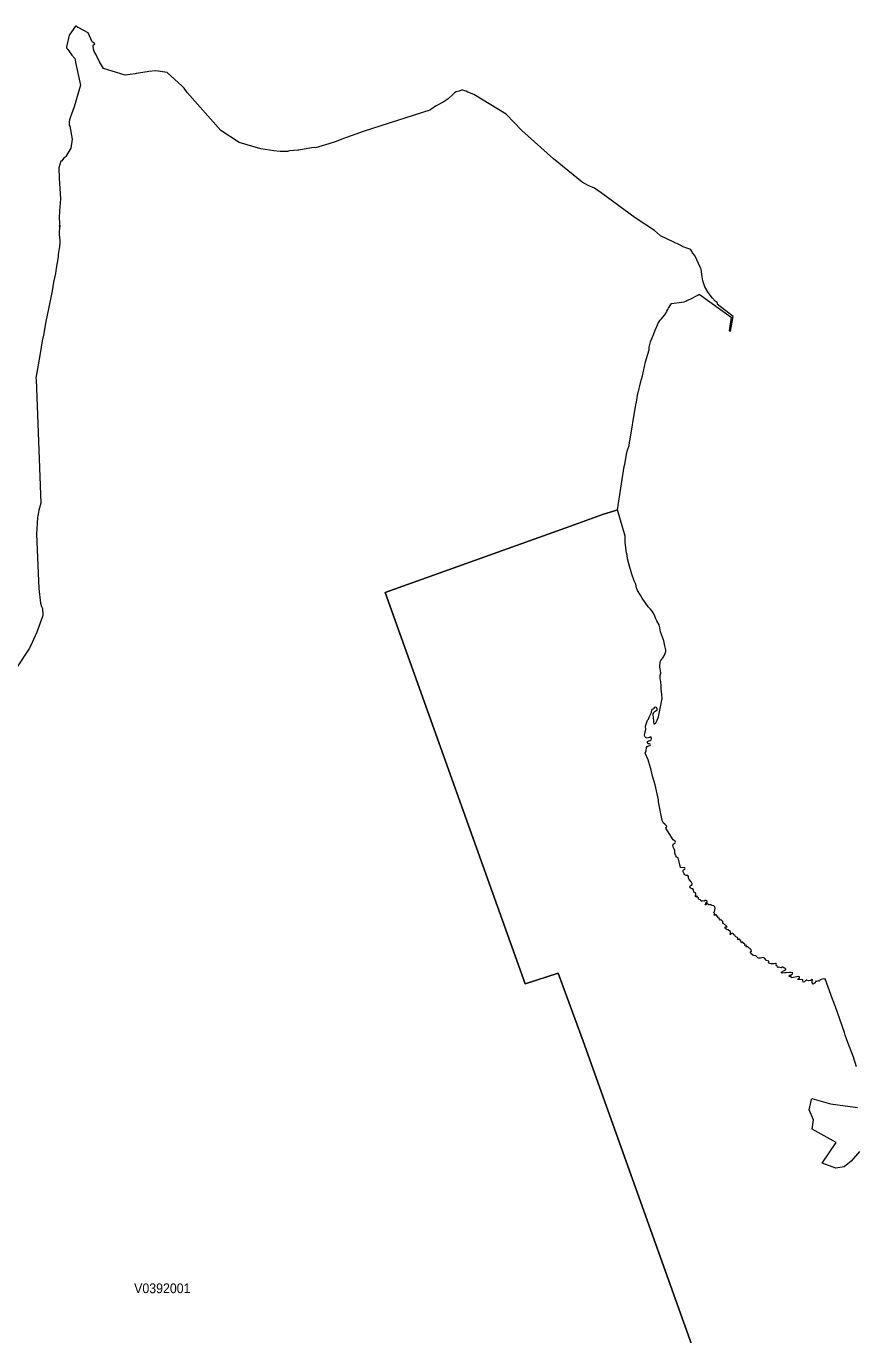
# Model space of a CAD drawing. Extents: x 369010 to 735936, y 6377141 to 6616555.
# Drawn here: x 418337 to 426855, y 6537827 to 6551278 of the extents above; entities that cross this region are included whole.
import ezdxf
from ezdxf.enums import TextEntityAlignment as Align

# ---------------------------------------------------------------- set-up
doc = ezdxf.new("R2010")
doc.units = 0
doc.header["$LTSCALE"] = 40
doc.layers.add('3', color=7, linetype='Continuous', lineweight=13)
doc.layers.add('4', color=7, linetype='Continuous')

msp = doc.modelspace()

# ---------------------------------------------------------------- linework, layer by layer
at = {"layer": '3'}
for points in [[(425061.11, 6549027.48), (424988.46, 6549062.57), (424857.54, 6549123.97), (424795.98, 6549177.76), (424596.05, 6549308.34), (424247.33, 6549563.38), (424177.82, 6549611.54), (424113.44, 6549639.68), (424052.7, 6549676.09), (423759.59, 6549914.58), (423431.23, 6550204.38), (423272.35, 6550374.02), (422937.7, 6550575.11), (422876.46, 6550599.6), (422858.59, 6550608.38), (422822.34, 6550620.95), (422811.75, 6550620.95), (422788.08, 6550611.52), (422755.81, 6550601.59), (422741.41, 6550593.65), (422727.51, 6550578.09), (422674.88, 6550531.75), (422622.91, 6550497.98), (422544.46, 6550454.46), (422506.56, 6550427.81), (422487.03, 6550415.4), (421812.77, 6550198.26), (421629.72, 6550133.05), (421598.94, 6550123.45), (421525.45, 6550092), (421448.82, 6550067.01), (421310.96, 6550028.95), (421302.68, 6550029.77), (421269.25, 6550025.8), (421138.67, 6550003.95), (421129.24, 6550003.95), (421047.97, 6549996.01), (421035.56, 6549993.2), (421024.14, 6549989.89), (421008.42, 6549989.39), (420950, 6549990.71), (420883.79, 6549995.35), (420749.57, 6550018.19), (420527.3, 6550083.89), (420337.13, 6550205.54), (419991.06, 6550597.45), (419962.43, 6550642.3), (419941.91, 6550661.17), (419785.84, 6550800.53), (419671.81, 6550817.57), (419596.67, 6550813.27), (419580.95, 6550807.81), (419468.9, 6550791.75), (419458.47, 6550786.46), (419354.54, 6550775.7), (419131.77, 6550844.22), (419089.9, 6550911.74), (419052.33, 6550989.37), (419035.94, 6551019.16), (419030.31, 6551042), (419025.68, 6551078.57), (419030.98, 6551087.01), (419043.39, 6551097.11), (419025.68, 6551109.36), (419016.74, 6551117.96), (418973.55, 6551208.66), (418878.05, 6551262.61), (418869.44, 6551265.26), (418851.07, 6551278), (418845.61, 6551276.85), (418778.75, 6551186.15), (418753.59, 6551064.67), (418753.26, 6551057.22), (418756.9, 6551046.8), (418765.84, 6551039.35), (418775.27, 6551024.12), (418805.73, 6550981.09), (418837.01, 6550945.67), (418842.47, 6550931.11), (418843.46, 6550906.12), (418897.41, 6550672.43), (418831.71, 6550449.33), (418805.06, 6550372.2), (418792.32, 6550346.55), (418782.39, 6550314.44), (418778.09, 6550292.76), (418780.57, 6550260.65), (418787.69, 6550249.23), (418808.87, 6550115.84), (418795.46, 6550025.14), (418745.65, 6549938.25), (418740.35, 6549935.44), (418734.39, 6549928.32), (418728.43, 6549927.66), (418714.04, 6549909.29), (418700.8, 6549890.25), (418693.35, 6549890.25), (418672.99, 6549820.41), (418676.14, 6549716.97), (418690.53, 6549502.97)], [(418690.53, 6549502.97), (418680.94, 6549379.67), (418678.12, 6549302.88), (418680.27, 6549260.68), (418684.08, 6549213.34), (418681.6, 6549229.07), (418676.3, 6549139.69), (418678.45, 6549101.79), (418681.93, 6549086.07), (418682.76, 6549049.66), (418680.94, 6549013.74), (418667.03, 6548930.66), (418665.54, 6548908.48), (418644.86, 6548789.98), (418637.74, 6548735.86), (418618.87, 6548647.98), (418612.09, 6548602.14), (418603.98, 6548558.28), (418567.23, 6548371.75), (418541.08, 6548241.17), (418514.27, 6548101.82), (418501.53, 6548044.55), (418479.85, 6547914.96), (418436.98, 6547661.58), (418438.64, 6547648.01), (418487.63, 6546374.29), (418466.28, 6546301.96), (418460.98, 6546260.59), (418452.87, 6546226.82), (418443.11, 6546056.19), (418468.43, 6545496.78), (418483.16, 6545347.5), (418494.58, 6545312.91), (418506.16, 6545293.88), (418508.98, 6545226.68), (418505.83, 6545211.12), (418448.57, 6545047.94), (418413.48, 6544974.62), (418400.57, 6544943.5), (418372.6, 6544885.74), (418244.83, 6544693.26)], [(425600.49, 6536542.36), (424061.64, 6540845.46), (423806.93, 6541545.87), (423467.15, 6541434.49), (422029.25, 6545457.73), (423933.2, 6546139.93), (424272.82, 6546261.91), (424374.6, 6546292.36), (424415.81, 6546307.59), (424483.51, 6546751.47), (424490.62, 6546774.97), (424512.63, 6546894.63), (424519.09, 6546921.61), (424535.31, 6546969.11), (424539.28, 6547000.39), (424545.4, 6547034.65), (424597.37, 6547349.44), (424607.14, 6547404.55), (424609.62, 6547412.49), (424622.36, 6547481.34), (424659.27, 6547639.4), (424663.41, 6547649.16), (424671.19, 6547684.09), (424702.63, 6547827.58), (424728.95, 6547906.36), (424740.2, 6547951.37), (424741.36, 6547980.01), (424756.59, 6548034.29), (424770.82, 6548075.01), (424787.87, 6548116.38), (424801.94, 6548154.12), (424815.51, 6548184.4), (424820.8, 6548191.69), (424834.87, 6548225.95), (424855.23, 6548255.41), (424866.32, 6548266.16), (424901.07, 6548310.35), (424918.45, 6548337.83), (424922.42, 6548348.91), (424932.35, 6548367.45), (424941.12, 6548378.21), (424971.91, 6548427.2), (425099.51, 6548444.58), (425118.54, 6548451.69), (425129.3, 6548458.15), (425151.98, 6548467.75), (425163.23, 6548471.39), (425241.51, 6548511.94), (425255.09, 6548522.36), (425584.77, 6548287.35), (425562.43, 6548147.83), (425578.81, 6548144.19), (425603.8, 6548293.14), (425439.62, 6548421.41), (425443.93, 6548423.56), (425444.59, 6548428.36), (425439.46, 6548436.96), (425421.42, 6548451.86), (425391.46, 6548483.97), (425349.09, 6548541.06), (425313.01, 6548598), (425293.48, 6548659.07), (425285.7, 6548700.28), (425276.1, 6548779.23), (425270.48, 6548795.11), (425209.57, 6548919.57), (425185.57, 6548948.2), (425182.1, 6548958.14), (425168.53, 6548979.15), (425159.75, 6548985.28), (425127.15, 6548996.37), (425090.24, 6549008.78), (425061.11, 6549027.48)], [(424415.81, 6546307.59), (424374.6, 6546292.36), (424272.82, 6546261.91), (423933.2, 6546139.93), (422029.25, 6545457.73), (423467.15, 6541434.49), (423806.93, 6541545.87), (424061.64, 6540845.46), (425600.49, 6536542.36), (426160.06, 6535027.83), (425074.19, 6534636.25), (425765.33, 6532609.98), (424859.86, 6532281.79), (424104.67, 6532007.05), (423793.52, 6531567.14), (423578.53, 6531267.41), (424524.72, 6529994.03), (424983.49, 6528828.21), (426261.85, 6529304.37), (426404.84, 6529356.34), (426607.91, 6529430.15), (427110.22, 6529610.72)], [(424844.3, 6545123.41), (424819.81, 6545165.94), (424810.04, 6545185.8), (424804.75, 6545203.68), (424799.12, 6545212.61), (424789.19, 6545237.94), (424771.48, 6545266.73), (424756.09, 6545285.93), (424730.93, 6545311.25), (424668.04, 6545399.3), (424652.15, 6545428.1), (424621.37, 6545477.92), (424611.27, 6545504.23), (424602.83, 6545541.31), (424587.28, 6545577.88), (424563.61, 6545644.08), (424530.67, 6545752.82), (424518.26, 6545802.97), (424513.96, 6545840.87), (424508.5, 6545865.36), (424496.25, 6545970.95), (424496.25, 6546036.82), (424415.81, 6546307.59)], [(425005.67, 6542805.52), (424995.57, 6542828.86), (424991.77, 6542833), (424986.97, 6542844.58), (424985.31, 6542862.13), (424988.13, 6542868.91), (425008.15, 6542883.15), (425010.97, 6542890.76), (425007.82, 6542901.02), (424999.71, 6542908.63), (424987.47, 6542915.75), (424912.66, 6543033.26), (424920.77, 6543044.84), (424923.41, 6543055.6), (424902.23, 6543075.96), (424888.16, 6543085.06), (424873.6, 6543112.2), (424838.51, 6543304.52), (424836.36, 6543327.03), (424803.09, 6543480.78), (424776.45, 6543568.83), (424763.21, 6543630.56), (424754.27, 6543654.39), (424732.75, 6543736.98), (424701.81, 6543805.33), (424711.24, 6543830.99), (424715.38, 6543865.25), (424720.01, 6543873.02), (424730.11, 6543880.64), (424738.38, 6543880.31), (424751.95, 6543883.78), (424756.09, 6543891.56), (424752.78, 6543898.68), (424743.18, 6543902.32), (424733.58, 6543902.98), (424726.13, 6543906.13), (424722.66, 6543915.06), (424725.8, 6543925.32), (424734.57, 6543931.61), (424752.61, 6543934.92), (424761.72, 6543943.2), (424765.36, 6543956.77), (424763.04, 6543967.2), (424758.08, 6543971.83), (424739.71, 6543967.86), (424722.49, 6543958.09), (424712.07, 6543961.57), (424704.95, 6543967.53), (424697.01, 6543979.11), (424695.02, 6543988.55), (424697.34, 6544010.89), (424707.93, 6544049.62), (424704.45, 6544082.72), (424725.8, 6544146.44), (424733.09, 6544153.89), (424745.5, 6544182.68), (424764.03, 6544223.73), (424768.01, 6544252.03), (424772.31, 6544256.83), (424782.74, 6544260.3), (424791.51, 6544266.76), (424800.11, 6544278.34), (424807.23, 6544280.66), (424814.18, 6544278.01), (424819.64, 6544262.29), (424818.49, 6544244.91), (424804.58, 6544232.5), (424793, 6544226.54), (424784.23, 6544218.6), (424779.1, 6544209.33), (424777.94, 6544193.11), (424783.9, 6544179.04), (424785.55, 6544126.08), (424789.52, 6544108.7), (424794.82, 6544106.22), (424810.87, 6544116.15), (424824.28, 6544143.95), (424836.53, 6544177.88), (424873.93, 6544368.05), (424870.62, 6544409.42), (424864.66, 6544466.03), (424864.83, 6544495.32), (424860.69, 6544541.99), (424855.23, 6544570.29), (424852.91, 6544603.39), (424859.7, 6544629.38), (424858.54, 6544655.53), (424855.39, 6544668.27), (424852.58, 6544693.76), (424854.07, 6544742.75), (424860.69, 6544757.64), (424883.36, 6544786.28), (424898.92, 6544812.92), (424913.48, 6544850.82), (424914.31, 6544868.7), (424903.89, 6544907.76), (424892.8, 6544959.89), (424856.88, 6545053.23), (424851.59, 6545094.61), (424844.3, 6545123.41)], [(425537.6, 6541997.53), (425527.67, 6541999.19), (425522.04, 6542016.57), (425526.35, 6542019.38), (425534.29, 6542017.06), (425542.07, 6542019.55), (425543.89, 6542022.19), (425537.1, 6542028.98), (425505.16, 6542055.29), (425498.38, 6542056.45), (425500.03, 6542067.21), (425499.2, 6542074.33), (425484.47, 6542090.71), (425479.67, 6542094.35), (425472.72, 6542090.38), (425463.95, 6542100.31), (425459.65, 6542108.59), (425455.18, 6542113.55), (425430.02, 6542142.18), (425421.58, 6542146.98), (425416.78, 6542141.36), (425410.49, 6542141.36), (425409.17, 6542147.65), (425412.48, 6542152.94), (425412.48, 6542160.06), (425404.37, 6542166.35), (425405.2, 6542171.97), (425411.32, 6542174.79), (425415.95, 6542186.7), (425416.12, 6542196.63), (425419.26, 6542207.56), (425419.6, 6542216.66), (425412.48, 6542230.89), (425406.69, 6542237.02), (425389.14, 6542239), (425382.69, 6542244.63), (425373.92, 6542248.44), (425367.63, 6542246.45), (425356.04, 6542247.44), (425348.59, 6542252.91), (425339.66, 6542255.72), (425332.54, 6542252.91), (425324.6, 6542244.96), (425318.31, 6542246.12), (425319.3, 6542252.08), (425324.6, 6542259.69), (425324.1, 6542267.3), (425326.25, 6542270.95), (425331.88, 6542269.62), (425338.5, 6542271.61), (425336.84, 6542279.72), (425323.77, 6542289.48), (425316.49, 6542292.79), (425307.22, 6542285.68), (425293.65, 6542288.32), (425287.03, 6542284.68), (425275.77, 6542285.68), (425270.15, 6542298.42), (425254.26, 6542302.39), (425247.47, 6542309.51), (425247.8, 6542317.45), (425239.03, 6542325.73), (425233.4, 6542336.15), (425229.27, 6542334.5), (425222.48, 6542326.56), (425218.18, 6542334.17), (425220.99, 6542358.5), (425216.69, 6542369.75), (425201.96, 6542377.7), (425198.32, 6542399.21), (425190.04, 6542409.97), (425181.77, 6542409.47), (425163.06, 6542421.06), (425160.25, 6542430.16), (425161.74, 6542439.26), (425165.88, 6542444.23), (425183.26, 6542455.32), (425183.42, 6542465.74), (425177.3, 6542479.15), (425152.97, 6542505.8), (425147.18, 6542519.04), (425147.34, 6542538.24), (425137.25, 6542547.01), (425122.19, 6542548.83), (425107.79, 6542555.61), (425100.34, 6542565.21), (425089.58, 6542587.06), (425089.42, 6542599.8), (425094.22, 6542606.75), (425106.63, 6542613.87), (425110.27, 6542621.48), (425107.95, 6542627.77), (425102.32, 6542628.6), (425062.6, 6542628.93), (425040.1, 6542729.89), (425027.02, 6542737.01), (425014.61, 6542750.41), (425006.99, 6542766.47), (425004.51, 6542778.05), (425005.67, 6542805.52)], [(426302.56, 6541478.51), (426272.44, 6541476.53), (426269.96, 6541482.32), (426285.84, 6541494.4), (426287.83, 6541498.7), (426285.02, 6541505.82), (426274.26, 6541509.96), (426209.22, 6541497.05), (426197.96, 6541509.13), (426181.41, 6541510.62), (426185.22, 6541523.03), (426194.82, 6541524.69), (426211.53, 6541534.95), (426217.16, 6541547.86), (426201.93, 6541551.83), (426192, 6541550.84), (426183.89, 6541552.49), (426149.63, 6541548.85), (426137.55, 6541546.2), (426107.76, 6541545.71), (426102.3, 6541547.69), (426101.8, 6541558.95), (426113.72, 6541562.59), (426117.86, 6541567.22), (426131.76, 6541572.52), (426138.55, 6541577.65), (426145.66, 6541577.65), (426147.32, 6541586.09), (426134.57, 6541595.19), (426125.97, 6541597.84), (426116.86, 6541604.79), (426107.93, 6541605.62), (426099.65, 6541599.17), (426083.6, 6541603.14), (426071.68, 6541604.3), (426066.22, 6541601.48), (426061.25, 6541604.3), (426057.45, 6541618.69), (426048.18, 6541623.49), (426046.69, 6541629.78), (426050.66, 6541637.07), (426048.51, 6541643.02), (426040.73, 6541644.68), (426024.51, 6541640.87), (425995.38, 6541640.54), (425971.55, 6541646.5), (425967.08, 6541654.11), (425972.38, 6541660.57), (425970.39, 6541666.03), (425947.39, 6541673.64), (425927.36, 6541697.64), (425913.13, 6541705.09), (425900.72, 6541703.1), (425885.16, 6541696.81), (425866.29, 6541697.64), (425856.86, 6541701.45), (425836.83, 6541721.47), (425816.81, 6541724.95), (425807.04, 6541728.92), (425786.52, 6541747.46), (425782.88, 6541756.06), (425782.55, 6541764.5), (425785.19, 6541767.32), (425791.65, 6541767.32), (425793.14, 6541770.96), (425789.99, 6541783.7), (425779.57, 6541793.96), (425770.46, 6541799.92), (425754.91, 6541814.65), (425741.34, 6541814.98), (425739.52, 6541818.95), (425743.49, 6541827.06), (425739.52, 6541830.54), (425724.79, 6541828.22), (425723.96, 6541841.3), (425714.19, 6541848.58), (425704.43, 6541861.32), (425700.13, 6541862.15), (425691.02, 6541855.7), (425681.09, 6541881.68), (425674.14, 6541889.62), (425667.85, 6541892.27), (425655.44, 6541886.48), (425651.3, 6541890.78), (425651.3, 6541905.84), (425627.8, 6541921.73), (425621.35, 6541933.32), (425611.08, 6541937.79), (425606.62, 6541944.24), (425596.35, 6541953.34), (425588.08, 6541951.03), (425578.81, 6541941.76), (425573.35, 6541940.6), (425571.2, 6541944.9), (425576.33, 6541952.02), (425578.98, 6541960.96), (425572.52, 6541971.71), (425555.14, 6541991.08), (425540.74, 6541990.75), (425537.6, 6541997.53)], [(426873.71, 6540581.48), (426841.11, 6540679.46), (426784.01, 6540830.73), (426757.53, 6540908.52), (426748.1, 6540933.84), (426655.91, 6541198.15), (426626.95, 6541275.94), (426552.14, 6541484.31), (426545.19, 6541483.64), (426537.08, 6541484.8), (426508.61, 6541479.34), (426494.21, 6541472.89), (426491.9, 6541463.78), (426485.44, 6541461.63), (426481.14, 6541464.45), (426470.88, 6541463.62), (426462.44, 6541457.82), (426452.51, 6541457.33), (426446.05, 6541446.57), (426425.86, 6541431.51), (426417.59, 6541443.26), (426417.59, 6541455.34), (426420.4, 6541475.37), (426416.59, 6541477.52), (426402.03, 6541469.74), (426379.68, 6541466.76), (426362.31, 6541473.22), (426354.36, 6541471.56), (426339.3, 6541456.5), (426324.08, 6541452.53), (426319.28, 6541466.76), (426322.25, 6541475.7), (426302.56, 6541478.51)], [(426904.83, 6539709.61), (426817.94, 6539612.79), (426744.79, 6539554.2), (426661.7, 6539540.79), (426519.87, 6539592.26), (426662.86, 6539804.44), (426416.76, 6539939.66), (426430.83, 6540036.48), (426384.48, 6540140.41), (426411.3, 6540247.16), (426413.45, 6540256.27), (426605.76, 6540200.33), (426883.64, 6540162.26)]]:
    msp.add_lwpolyline(points, dxfattribs=at)

# ---------------------------------------------------------------- texts
at = {"layer": '4', "width": 0.95}
msp.add_text('V0392001', height=100, dxfattribs=at).set_placement((419736.83, 6538255.26), align=Align.CENTER)

doc.saveas('drawing.dxf')
